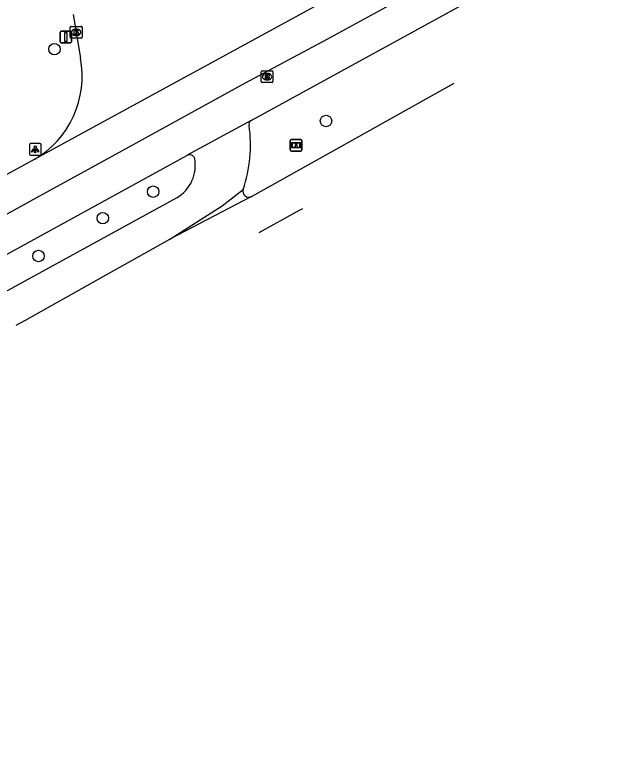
# Model space of a CAD drawing. Extents: x 157692 to 159670, y 381454 to 383289.
# Drawn here: x 159594.5 to 159645, y 382412.3 to 382474.5 of the extents above; entities that cross this region are included whole.
import ezdxf

# ---------------------------------------------------------------- set-up
doc = ezdxf.new("R2010")
doc.units = 0
for name, color, linetype in [('IMGEO_Boom', 7, 'Continuous'), ('IMGEO_Informatiebord', 7, 'Continuous'), ('IMGEO_Kolk', 7, 'Continuous'), ('IMGEO_Lichtpunt', 7, 'Continuous'), ('IMGEO_Rijbaan_lokaal_open', 7, 'Continuous'), ('IMGEO_Rijbaan_regionaal_gesloten', 7, 'Continuous'), ('IMGEO_Rioolput', 7, 'Continuous'), ('IMGEO_Verkeersbordpaal', 7, 'Continuous')]:
    doc.layers.add(name, color=color, linetype=linetype)

msp = doc.modelspace()

# ---------------------------------------------------------------- linework, layer by layer
at = {"layer": 'IMGEO_Boom'}
for centre in [(159597.855, 382471.52), (159621.021, 382465.395), (159606.269, 382459.355), (159601.978, 382457.096), (159596.496, 382453.866)]:
    msp.add_circle(centre, 0.489, dxfattribs=at)
at = {"layer": 'IMGEO_Informatiebord'}
for p, q in [((159617.975, 382462.922), (159617.975, 382463.722)), ((159617.975, 382463.722), (159617.975, 382462.922)), ((159618.075, 382463.822), (159618.865, 382463.822)), ((159618.865, 382463.822), (159618.075, 382463.822)), ((159618.965, 382463.722), (159618.965, 382462.922)), ((159618.965, 382462.922), (159618.965, 382463.722)), ((159618.865, 382462.822), (159618.075, 382462.822)), ((159618.075, 382462.822), (159618.865, 382462.822))]:
    msp.add_line(p, q, dxfattribs=at)
for points in [[(159618.076, 382463.554), (159618.864, 382463.554), (159618.864, 382463.09), (159618.076, 382463.09), (159618.076, 382463.554)], [(159618.141, 382463.489), (159618.141, 382463.155), (159618.416, 382463.155), (159618.417, 382463.368), (159618.521, 382463.369), (159618.522, 382463.155), (159618.799, 382463.155), (159618.799, 382463.489), (159618.523, 382463.489), (159618.523, 382463.409), (159618.417, 382463.409), (159618.417, 382463.489), (159618.141, 382463.489)]]:
    msp.add_lwpolyline(points, dxfattribs=at)
for centre, start, end in [((159618.075, 382463.722), 90, 180), ((159618.075, 382463.722), 90, 180), ((159618.865, 382463.722), 0, 90), ((159618.865, 382463.722), 360, 90), ((159618.075, 382462.922), 180, 270), ((159618.075, 382462.922), 180, 270), ((159618.865, 382462.922), 270, 0), ((159618.865, 382462.922), 270, 0)]:
    msp.add_arc(centre, 0.1, start, end, dxfattribs=at)
at = {"layer": 'IMGEO_Kolk'}
for p, q in [((159599.208, 382472.545), (159599.208, 382473.397)), ((159599.283, 382473.471), (159600.135, 382473.471)), ((159599.696, 382473.251), (159599.721, 382473.251)), ((159600.209, 382473.397), (159600.209, 382472.545)), ((159600.135, 382472.471), (159599.283, 382472.471)), ((159599.719, 382472.691), (159599.694, 382472.691))]:
    msp.add_line(p, q, dxfattribs=at)
for points in [[(159599.208, 382472.545), (159599.208, 382473.397)], [(159599.283, 382473.471), (159600.135, 382473.471)], [(159599.529, 382473.171), (159599.652, 382473.171), (159599.652, 382473.02), (159599.782, 382473.171), (159599.946, 382473.171), (159599.8, 382473.02), (159599.953, 382472.771), (159599.801, 382472.771), (159599.716, 382472.935), (159599.652, 382472.868), (159599.652, 382472.771), (159599.529, 382472.771), (159599.529, 382473.171)], [(159600.209, 382473.397), (159600.209, 382472.545)], [(159600.135, 382472.471), (159599.283, 382472.471)]]:
    msp.add_lwpolyline(points, dxfattribs=at)
for centre, start, end in [((159599.285, 382473.395), 91.55205, 178.44795), ((159599.285, 382473.395), 91.55205, 178.44795), ((159600.133, 382473.395), 1.55205, 88.44795), ((159600.133, 382473.395), 1.55205, 88.44795), ((159599.285, 382472.547), 181.55205, 268.44795), ((159599.285, 382472.547), 181.55205, 268.44795), ((159600.133, 382472.547), 271.55205, 358.44795), ((159600.133, 382472.547), 271.55205, 358.44795)]:
    msp.add_arc(centre, 0.0765, start, end, dxfattribs=at)
for centre, major_axis, ratio, start_param, end_param in [((159599.695, 382472.971), (-0.387, 0.002), 0.722429, 4.712389, 7.853982), ((159599.72, 382472.971), (-0.39, 0.002), 0.717154, 1.570796, 4.712389)]:
    msp.add_ellipse(centre, major_axis=major_axis, ratio=ratio, start_param=start_param, end_param=end_param, dxfattribs=at)
at = {"layer": 'IMGEO_Lichtpunt'}
for p, q in [((159595.72, 382463.369), (159595.72, 382462.562)), ((159595.72, 382463.369), (159595.72, 382462.562)), ((159596.622, 382463.464), (159595.814, 382463.464)), ((159596.622, 382463.464), (159595.814, 382463.464)), ((159596.716, 382462.562), (159596.716, 382463.369)), ((159596.716, 382462.562), (159596.716, 382463.369)), ((159595.814, 382462.468), (159596.622, 382462.468)), ((159595.814, 382462.468), (159596.622, 382462.468))]:
    msp.add_line(p, q, dxfattribs=at)
for points in [[(159596.094, 382463.033), (159596.133, 382463.005), (159595.945, 382462.743), (159595.907, 382462.77), (159596.094, 382463.033)], [(159596.196, 382462.985), (159596.243, 382462.985), (159596.243, 382462.663), (159596.196, 382462.663), (159596.196, 382462.985)], [(159596.306, 382463.005), (159596.344, 382463.032), (159596.531, 382462.77), (159596.492, 382462.742), (159596.306, 382463.005)]]:
    msp.add_lwpolyline(points, dxfattribs=at)
msp.add_circle((159596.219, 382463.167), 0.0994, dxfattribs=at)
for centre, start, end in [((159595.814, 382463.369), 90, 180), ((159595.814, 382463.369), 90, 180), ((159596.622, 382463.369), 0, 90), ((159596.622, 382463.369), 0, 90), ((159595.814, 382462.562), 180, 270), ((159595.814, 382462.562), 180, 270), ((159596.622, 382462.562), 270, 0), ((159596.622, 382462.562), 270, 360)]:
    msp.add_arc(centre, 0.0946, start, end, dxfattribs=at)
at = {"layer": 'IMGEO_Rijbaan_lokaal_open'}
msp.add_lwpolyline([(159599.457, 382474.478), (159600.077, 382470.768)], dxfattribs=at)
msp.add_arc((159591.993, 382469.218), 8.231, 300.0757, 10.85336, dxfattribs=at)
at = {"layer": 'IMGEO_Rijbaan_regionaal_gesloten'}
for points in [[(159614.625, 382465.441), (159643.442, 382481.266), (159645.021, 382482.133)], [(159514.068, 382412.254), (159530.161, 382421.516), (159537.066, 382425.538), (159544.118, 382429.613), (159551.016, 382433.534), (159554.487, 382435.554), (159557.988, 382437.52), (159561.53, 382439.547), (159564.904, 382441.478), (159568.44, 382443.421), (159572.043, 382445.467), (159575.447, 382447.309), (159579.076, 382449.273), (159582.653, 382451.33), (159586.093, 382453.215), (159589.533, 382455.099), (159596.614, 382459.015), (159603.65, 382462.874), (159614.11, 382468.611), (159621.12, 382472.382), (159628.323, 382476.342)], [(159622.517, 382476.542), (159596.118, 382462.095)], [(159631.922, 382468.583), (159614.687, 382458.951)], [(159614.625, 382465.441), (159609.176, 382462.469), (159609.157, 382462.456)], [(159586.227, 382449.864), (159609.157, 382462.456)], [(159596.118, 382462.095), (159583.182, 382455.027), (159580.476, 382453.7)], [(159607.695, 382455.304), (159612.172, 382458.147), (159613.962, 382459.551)], [(159608.294, 382458.837), (159587.951, 382447.69)], [(159614.687, 382458.951), (159614.66, 382458.933), (159607.695, 382455.304)], [(159615.316, 382455.88), (159618.707, 382457.742), (159619.056, 382457.934)], [(159594.595, 382447.957), (159595.399, 382448.397), (159601.547, 382451.851), (159607.695, 382455.304)]]:
    msp.add_lwpolyline(points, dxfattribs=at)
for centre, radius, start, end in [((159614.858, 382465.102), 0.411, 124.57573, 194.39763), ((159602.623, 382463.335), 11.954, 341.54778, 8.00838), ((159609.386, 382462.066), 0.452, 17.20848, 120.44955), ((159606.659, 382461.605), 3.215, 300.57347, 10.66962), ((159614.437, 382459.387), 0.503, 161.01431, 299.76432)]:
    msp.add_arc(centre, radius, start, end, dxfattribs=at)
at = {"layer": 'IMGEO_Rioolput'}
for p, q in [((159615.494, 382468.752), (159615.494, 382469.604)), ((159615.569, 382469.678), (159616.421, 382469.678)), ((159615.982, 382469.458), (159616.007, 382469.458)), ((159616.495, 382469.604), (159616.495, 382468.752)), ((159616.421, 382468.678), (159615.569, 382468.678)), ((159616.005, 382468.898), (159615.98, 382468.898))]:
    msp.add_line(p, q, dxfattribs=at)
for points in [[(159615.494, 382468.752), (159615.494, 382469.604)], [(159615.569, 382469.678), (159616.421, 382469.678)], [(159616.083, 382469.376), (159615.831, 382469.378), (159615.831, 382468.978)], [(159616.009, 382469.297), (159615.955, 382469.297), (159615.955, 382469.216)], [(159615.955, 382469.216), (159616.007, 382469.216)], [(159616.495, 382469.604), (159616.495, 382468.752)], [(159616.421, 382468.678), (159615.569, 382468.678)], [(159615.831, 382468.978), (159615.955, 382468.978), (159615.955, 382469.14), (159615.966, 382469.14)], [(159616.013, 382469.111), (159616.084, 382468.978), (159616.224, 382468.978), (159616.159, 382469.104)]]:
    msp.add_lwpolyline(points, dxfattribs=at)
for centre, radius, start, end in [((159615.571, 382469.602), 0.0765, 91.55205, 178.44795), ((159615.571, 382469.602), 0.0765, 91.55205, 178.44795), ((159615.991, 382469.405), 0.19, 274.7715, 282.96867), ((159616.015, 382469.201), 0.0964, 77.00612, 93.18647), ((159616.029, 382469.258), 0.0378, 276.66336, 79.67722), ((159616.082, 382469.266), 0.109, 350.36119, 89.41601), ((159616.08, 382469.266), 0.112, 277.58423, 350.98172), ((159616.064, 382469.051), 0.108, 29.51342, 73.79051), ((159616.419, 382469.602), 0.0765, 1.55205, 88.44795), ((159616.419, 382469.602), 0.0765, 1.55205, 88.44795), ((159615.571, 382468.754), 0.0765, 181.55205, 268.44795), ((159615.571, 382468.754), 0.0765, 181.55205, 268.44795), ((159615.965, 382469.087), 0.0533, 26.02933, 88.69889), ((159616.419, 382468.754), 0.0765, 271.55205, 358.44795), ((159616.419, 382468.754), 0.0765, 271.55205, 358.44795)]:
    msp.add_arc(centre, radius, start, end, dxfattribs=at)
for centre, major_axis, ratio, start_param, end_param in [((159615.981, 382469.178), (-0.387, 0.002), 0.722429, 4.712389, 7.853982), ((159616.006, 382469.178), (-0.39, 0.002), 0.717154, 1.570796, 4.712389)]:
    msp.add_ellipse(centre, major_axis=major_axis, ratio=ratio, start_param=start_param, end_param=end_param, dxfattribs=at)
at = {"layer": 'IMGEO_Verkeersbordpaal'}
for p, q in [((159598.335, 382472.159), (159598.335, 382472.959)), ((159598.335, 382472.959), (159598.335, 382472.159)), ((159598.435, 382473.059), (159599.225, 382473.059)), ((159599.225, 382473.059), (159598.435, 382473.059)), ((159599.325, 382472.959), (159599.325, 382472.159)), ((159599.325, 382472.159), (159599.325, 382472.959)), ((159599.225, 382472.059), (159598.435, 382472.059)), ((159598.435, 382472.059), (159599.225, 382472.059))]:
    msp.add_line(p, q, dxfattribs=at)
msp.add_lwpolyline([(159598.755, 382472.934), (159598.905, 382472.934), (159598.905, 382472.184), (159598.755, 382472.184), (159598.755, 382472.934)], dxfattribs=at)
for centre, start, end in [((159598.435, 382472.959), 90, 180), ((159598.435, 382472.959), 90, 180), ((159599.225, 382472.959), 0, 90), ((159599.225, 382472.959), 360, 90), ((159598.435, 382472.159), 180, 270), ((159598.435, 382472.159), 180, 270), ((159599.225, 382472.159), 270, 0), ((159599.225, 382472.159), 270, 0)]:
    msp.add_arc(centre, 0.1, start, end, dxfattribs=at)

doc.saveas('drawing.dxf')
